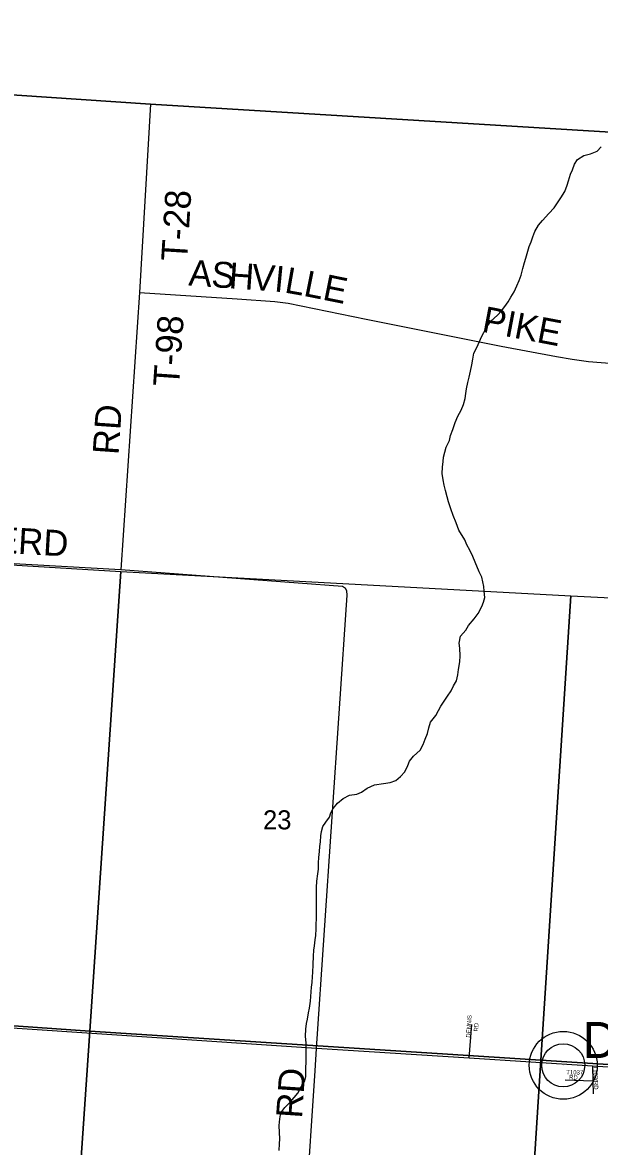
# Model space of a CAD drawing. Extents: x 1643459 to 2064572, y 425441 to 780708.
# Drawn here: x 1833576 to 1840250, y 644767 to 657774 of the extents above; entities that cross this region are included whole.
import ezdxf

# ---------------------------------------------------------------- set-up
doc = ezdxf.new("R2010")
doc.units = 0
for name, color, linetype in [('GE_P_Alignment_100_Curve_Data', 7, 'Continuous'), ('GM_X_Adjacent_County', 7, 'Continuous'), ('GM_X_City_Street', 7, 'Continuous'), ('GM_X_County', 7, 'Continuous'), ('GM_X_Interstate_Route', 7, 'Continuous'), ('GM_X_Major_River', 7, 'Continuous'), ('GM_X_Major_River_Text', 7, 'Continuous'), ('GM_X_Rail_Line', 7, 'Continuous'), ('GM_X_State_Route', 7, 'Continuous'), ('GM_X_Township', 7, 'Continuous'), ('GM_X_Township_ROW', 7, 'Continuous'), ('GM_X_US_Route', 7, 'Continuous')]:
    doc.layers.add(name, color=color, linetype=linetype)

msp = doc.modelspace()

# ---------------------------------------------------------------- linework, layer by layer
at = {"layer": 'GE_P_Alignment_100_Curve_Data'}
for radius in [393, 249]:
    msp.add_circle((1839830, 645707), radius, dxfattribs=at)
at = {"layer": 'GM_X_City_Street'}
msp.add_lwpolyline([(1829957, 657174), (1835058, 656829), (1840376, 656506)], dxfattribs=at)
at = {"layer": 'GM_X_County'}
for points in [[(1838744, 645789), (1838773, 646178)], [(1840168, 645698), (1840173, 645524), (1840177, 645376)], [(1840173, 645524), (1839852, 645535)]]:
    msp.add_lwpolyline(points, dxfattribs=at)
at = {"layer": 'GM_X_Interstate_Route'}
msp.add_lwpolyline([(1856164, 655463), (1848544, 655971), (1845619, 656217), (1840391, 656502), (1840376, 656506), (1835058, 656829), (1829957, 657174), (1828024, 657258), (1824608, 657476), (1824149, 657505), (1820365, 657774)], dxfattribs=at)
at = {"layer": 'GM_X_Major_River_Text'}
for points in [[(1835058, 656829), (1834931, 654648)], [(1834931, 654648), (1834712, 651439)], [(1834931, 654648), (1836060, 654576), (1836493, 654545), (1836650, 654525), (1837551, 654341), (1839112, 654030), (1839753, 653909), (1839934, 653877), (1840122, 653850), (1840664, 653810), (1841189, 653776), (1842011, 653725)], [(1834712, 651439), (1831350, 651631)], [(1836960, 645642), (1836977, 645903), (1837332, 651149), (1837328, 651199), (1837312, 651225), (1837279, 651247), (1834712, 651439)], [(1842157, 645571), (1840168, 645698), (1838744, 645789), (1836977, 645903), (1831027, 646299)], [(1836442, 637814), (1836960, 645642)]]:
    msp.add_lwpolyline(points, dxfattribs=at)
at = {"layer": 'GM_X_Rail_Line'}
msp.add_line((1839830, 645707), (1839830, 645707), dxfattribs=at)
at = {"layer": 'GM_X_State_Route'}
for points in [[(1829322, 651748), (1834713, 651422), (1834357, 646101), (1829017, 646477)], [(1834713, 651422), (1839918, 651139), (1839570, 645768), (1834357, 646101)], [(1839918, 651139), (1845261, 650873), (1844916, 645422), (1839570, 645768)], [(1829017, 646477), (1834357, 646101), (1833985, 640693), (1828702, 640978), (1828739, 641630), (1828794, 641694), (1828856, 641802), (1828889, 641909), (1828897, 641971), (1828909, 642047), (1828914, 642093), (1828932, 642157), (1828955, 642271), (1828957, 642345), (1828955, 642425), (1828942, 642515), (1828936, 642542), (1828924, 642595), (1828899, 642683), (1828865, 642780), (1828821, 642882), (1828814, 642900)], [(1834357, 646101), (1839570, 645768), (1839228, 640397), (1833985, 640693)], [(1839570, 645768), (1844916, 645422), (1844577, 640106), (1839228, 640397)]]:
    msp.add_lwpolyline(points, close=True, dxfattribs=at)
at = {"layer": 'GM_X_US_Route'}
for points in [[(1838561, 650099), (1838595, 650157), (1838612, 650225), (1838620, 650288), (1838635, 650376), (1838638, 650444), (1838633, 650536), (1838627, 650594), (1838642, 650675), (1838705, 650743), (1838733, 650796), (1838802, 650873), (1838847, 650935), (1838889, 651016), (1838908, 651068), (1838922, 651120), (1838915, 651195), (1838913, 651247), (1838902, 651301), (1838888, 651357), (1838857, 651419), (1838810, 651528), (1838783, 651596), (1838749, 651668), (1838716, 651730), (1838692, 651788), (1838623, 651898), (1838590, 651986), (1838557, 652071), (1838531, 652147), (1838504, 652227), (1838487, 652285), (1838469, 652359), (1838454, 652421), (1838440, 652481), (1838429, 652555), (1838432, 652630), (1838440, 652694), (1838447, 652744), (1838459, 652802), (1838478, 652859), (1838513, 652939), (1838527, 652995), (1838554, 653064), (1838579, 653144), (1838613, 653217), (1838650, 653289), (1838675, 653354), (1838697, 653424), (1838704, 653480), (1838710, 653535), (1838727, 653607), (1838742, 653669), (1838758, 653738), (1838775, 653814), (1838784, 653878), (1838798, 653948), (1838835, 654023), (1838886, 654138), (1838943, 654243), (1838992, 654319), (1839070, 654388), (1839115, 654439), (1839155, 654489), (1839192, 654542), (1839224, 654594), (1839261, 654659), (1839292, 654727), (1839320, 654788), (1839343, 654850), (1839363, 654926), (1839382, 654997), (1839397, 655047), (1839421, 655130), (1839436, 655184), (1839458, 655236), (1839477, 655295), (1839503, 655357), (1839544, 655428), (1839591, 655484), (1839665, 655563), (1839724, 655630), (1839765, 655688), (1839801, 655745), (1839848, 655817), (1839875, 655892), (1839893, 655942), (1839916, 656019), (1839936, 656071), (1839959, 656133), (1839997, 656190), (1840068, 656237), (1840144, 656253), (1840224, 656284), (1840267, 656337)], [(1836546, 644720), (1836549, 644798), (1836553, 644856), (1836550, 644929), (1836545, 645011), (1836551, 645089), (1836566, 645157), (1836609, 645218), (1836675, 645283), (1836720, 645333), (1836762, 645386), (1836793, 645442), (1836840, 645529), (1836852, 645579), (1836855, 645679), (1836856, 645745), (1836858, 645808), (1836857, 645876), (1836858, 645962), (1836850, 646044), (1836853, 646126), (1836860, 646191), (1836872, 646243), (1836885, 646313), (1836895, 646369), (1836908, 646448), (1836911, 646502), (1836920, 646610), (1836926, 646666), (1836931, 646733), (1836935, 646783), (1836938, 646875), (1836941, 646969), (1836947, 647038), (1836954, 647088), (1836961, 647158), (1836969, 647210), (1836974, 647286), (1836974, 647341), (1836975, 647401), (1836977, 647459), (1836978, 647515), (1836976, 647764), (1836979, 647838), (1836992, 647924), (1836998, 647976), (1836999, 648052), (1837005, 648113), (1837010, 648181), (1837017, 648239), (1837023, 648293), (1837028, 648362), (1837034, 648414), (1837051, 648470), (1837083, 648520), (1837126, 648579), (1837144, 648629), (1837171, 648680), (1837219, 648740), (1837284, 648793), (1837358, 648832), (1837442, 648845), (1837497, 648867), (1837561, 648914), (1837646, 648951), (1837750, 648970), (1837830, 648981), (1837896, 649001), (1837949, 649050), (1837999, 649103), (1838034, 649175), (1838054, 649225), (1838097, 649286), (1838174, 649353), (1838212, 649419), (1838233, 649482), (1838259, 649546), (1838276, 649611), (1838297, 649677), (1838355, 649756), (1838388, 649812), (1838414, 649863), (1838455, 649921), (1838492, 649980), (1838536, 650042), (1838561, 650099)]]:
    msp.add_lwpolyline(points, dxfattribs=at)

# ---------------------------------------------------------------- texts
at = {"layer": 'GM_X_Adjacent_County'}
msp.add_text('23', height=221, rotation=0, dxfattribs=at).set_placement((1836358, 648437))
at = {"layer": 'GM_X_Major_River'}
for s, rotation, p in [('T-28', 86.4669, (1835479, 655005)), ('A', 356.019, (1835491, 654732)), ('S', 356.0206, (1835754, 654714)), ('H', 356.0214, (1835956, 654700)), ('V', 355.8363, (1836219, 654682)), ('I', 354.3469, (1836480, 654663)), ('L', 350.0677, (1836597, 654651)), ('L', 348.6682, (1836816, 654613)), ('E', 348.6111, (1837036, 654569)), ('PIKE', 349.231, (1838878, 654198)), ('T-98', 86.1149, (1835386, 653554)), ('RD', 86.0209, (1834687, 652766)), ('SHEPHERD', 356.6801, (1831873, 651723)), ('RD', 86.0551, (1836808, 645088))]:
    msp.add_text(s, height=300, rotation=rotation, dxfattribs=at).set_placement(p)
at = {"layer": 'GM_X_Township'}
for s, rotation, p in [('DENNIS', 86.5682, (1838756, 646026)), ('RD', 86.9884, (1838845, 646097)), ('T1036', 270, (1840182, 645705)), ('T1037', 358.4097, (1839865, 645604)), ('RD', 356.989, (1839897, 645546)), ('RD', 273.011, (1840182, 645525))]:
    msp.add_text(s, height=50, rotation=rotation, dxfattribs=at).set_placement(p)
at = {"layer": 'GM_X_Township_ROW'}
msp.add_text('Duvall', height=417, rotation=0, dxfattribs=at).set_placement((1840054, 645792))

doc.saveas('drawing.dxf')
